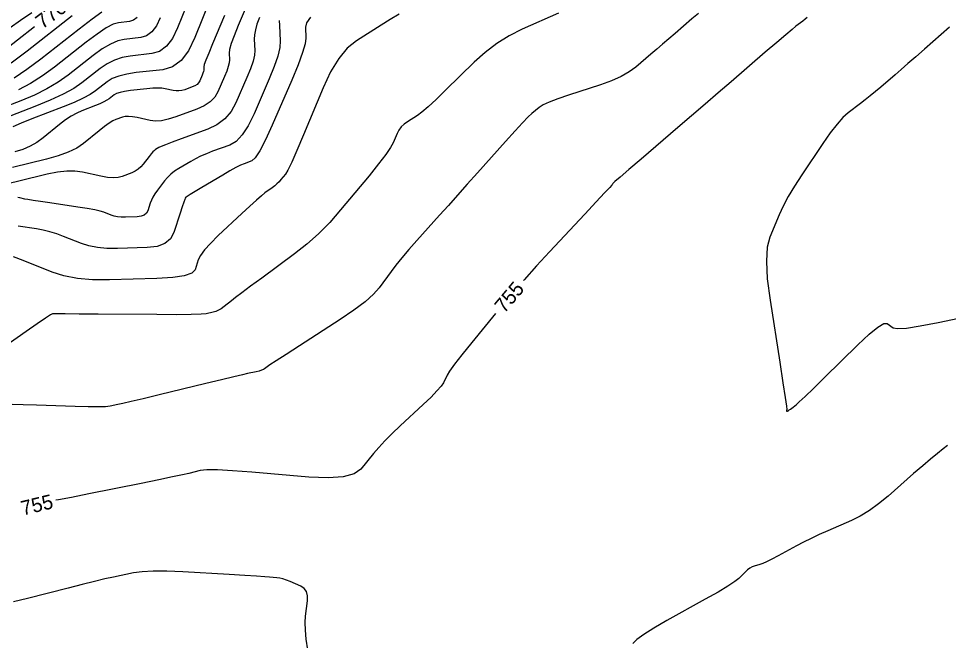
# Model space of a CAD drawing. Extents: x 2079879 to 2092887, y 778083 to 784051.
# Drawn here: x 2084488.3 to 2084668.2, y 781026.5 to 781146.9 of the extents above; entities that cross this region are included whole.
import ezdxf

# ---------------------------------------------------------------- set-up
doc = ezdxf.new("R2010")
doc.units = 0
doc.layers.add('DT_X_Contour_Major', color=7, linetype='Continuous')
doc.layers.add('DT_X_Contour_Minor', color=7, linetype='Continuous')

msp = doc.modelspace()

# ---------------------------------------------------------------- linework, layer by layer
at = {"layer": 'DT_X_Contour_Major'}
for points in [[(2084523.55, 781155.5), (2084523.37, 781155.24), (2084522.43, 781153.48), (2084521.5, 781151.33), (2084519.03, 781145.09), (2084518.03, 781143.02), (2084516.86, 781141.49), (2084515.53, 781140.51), (2084514.04, 781140.07), (2084509.85, 781139.61), (2084508.31, 781139.34), (2084506.83, 781138.84), (2084505.41, 781138.12), (2084504.05, 781137.19), (2084500.49, 781134.4), (2084498.93, 781133.33), (2084496.9, 781132.21), (2084494.4, 781131.05), (2084491.44, 781129.84), (2084482.92, 781126.56)], [(2084538.71, 781146.46), (2084538.73, 781145.51), (2084538.88, 781142.54), (2084538.79, 781141.24), (2084538.4, 781139.59), (2084537.73, 781137.57), (2084536.77, 781135.2), (2084533.82, 781128.39), (2084532.7, 781126.1), (2084531.54, 781124.33), (2084530.35, 781123.09), (2084529.12, 781122.37), (2084525.79, 781121.16), (2084524.59, 781120.69), (2084523.49, 781120.22), (2084522.48, 781119.72), (2084521.57, 781119.22), (2084519.26, 781117.84), (2084518.44, 781117.31), (2084517.7, 781116.73), (2084517.05, 781116.11), (2084516.5, 781115.44), (2084515.12, 781113.62), (2084514.65, 781112.95), (2084514.26, 781112.31), (2084513.95, 781111.71), (2084513.73, 781111.14), (2084513.26, 781109.66), (2084512.99, 781109.17), (2084512.56, 781108.82), (2084511.96, 781108.59), (2084511.19, 781108.5), (2084508.92, 781108.43), (2084508.11, 781108.44), (2084507.38, 781108.5), (2084506.74, 781108.62), (2084506.17, 781108.8), (2084504.79, 781109.36), (2084504.08, 781109.58), (2084502.99, 781109.82), (2084501.53, 781110.08), (2084499.7, 781110.37), (2084494.3, 781111.16), (2084492.49, 781111.43), (2084491.08, 781111.65), (2084490.08, 781111.81), (2084489.5, 781111.92), (2084488.49, 781112.15), (2084488.13, 781112.21)], [(2084640.83, 781147.05), (2084640.42, 781146.73), (2084639.96, 781146.37), (2084638.64, 781145.37), (2084637.9, 781144.77), (2084636.67, 781143.74), (2084634.94, 781142.26), (2084632.71, 781140.34), (2084626.12, 781134.64), (2084623.62, 781132.48), (2084621.08, 781130.28), (2084618.48, 781128.04), (2084615.83, 781125.77), (2084608.69, 781119.65), (2084606.34, 781117.64), (2084604.65, 781116.18), (2084603.63, 781115.29), (2084603.26, 781114.95), (2084603.16, 781114.79), (2084603.12, 781114.74), (2084603.09, 781114.69), (2084603.06, 781114.65), (2084603.03, 781114.61), (2084602.96, 781114.53), (2084602.62, 781114.16), (2084601.64, 781113.12), (2084600.03, 781111.39), (2084597.79, 781108.99), (2084590.96, 781101.7), (2084588.46, 781098.98), (2084586.06, 781096.29), (2084585.94, 781096.16)], [(2084491.32, 781145.24), (2084484.75, 781140.09)], [(2084580.53, 781089.73), (2084575.93, 781084.11), (2084574.04, 781081.77), (2084572.61, 781079.94), (2084571.65, 781078.62), (2084571.15, 781077.82), (2084570.45, 781076.36), (2084570.01, 781075.69), (2084569.21, 781074.76), (2084568.07, 781073.58), (2084566.57, 781072.15), (2084562.1, 781068), (2084560.52, 781066.49), (2084559.14, 781065.1), (2084557.94, 781063.81), (2084556.93, 781062.63), (2084554.5, 781059.62), (2084553.19, 781058.68), (2084551.07, 781058.11), (2084548.14, 781057.91), (2084544.4, 781058.08), (2084533.36, 781059.03), (2084529.63, 781059.32), (2084526.73, 781059.46), (2084524.66, 781059.47), (2084523.42, 781059.34), (2084521.2, 781058.8), (2084520, 781058.53), (2084518.06, 781058.11), (2084515.38, 781057.56), (2084511.96, 781056.86), (2084501.84, 781054.81), (2084498.48, 781054.14), (2084495.97, 781053.67), (2084495.5, 781053.59)], [(2084667.98, 781064.2), (2084667.11, 781063.53), (2084666.02, 781062.67), (2084664.7, 781061.58), (2084663.18, 781060.28), (2084661.43, 781058.76), (2084656.5, 781054.4), (2084654.66, 781052.88), (2084652.87, 781051.59), (2084651.1, 781050.51), (2084649.38, 781049.66), (2084644.81, 781047.69), (2084643.15, 781046.95), (2084641.59, 781046.21), (2084640.11, 781045.48), (2084638.74, 781044.76), (2084635.19, 781042.82), (2084633.98, 781042.18), (2084632.99, 781041.68), (2084632.23, 781041.34), (2084631.7, 781041.15), (2084630.59, 781040.85), (2084630.16, 781040.69), (2084629.73, 781040.45), (2084629.28, 781040.11), (2084628.82, 781039.69), (2084627.58, 781038.44), (2084626.83, 781037.84), (2084625.5, 781036.97), (2084623.59, 781035.82), (2084621.1, 781034.41), (2084613.69, 781030.28), (2084611.19, 781028.84), (2084609.26, 781027.62), (2084607.89, 781026.62), (2084607.08, 781025.83)]]:
    msp.add_lwpolyline(points, dxfattribs=at)
at = {"layer": 'DT_X_Contour_Minor'}
for points in [[(2084533.17, 781151.31), (2084530.74, 781145.51), (2084529.95, 781143.55), (2084529.39, 781142.01), (2084529.07, 781140.89), (2084528.98, 781140.19), (2084529.04, 781138.88), (2084529, 781138.32), (2084528.83, 781137.59), (2084528.54, 781136.71), (2084528.12, 781135.67), (2084526.82, 781132.68), (2084526.21, 781131.63), (2084525.33, 781130.72), (2084524.19, 781129.95), (2084522.78, 781129.32), (2084518.69, 781127.83), (2084517.22, 781127.36), (2084515.91, 781127.09), (2084514.74, 781127.01), (2084513.72, 781127.13), (2084511.19, 781127.69), (2084510.3, 781127.85), (2084509.53, 781127.92), (2084508.88, 781127.89), (2084508.34, 781127.77), (2084507.07, 781127.31), (2084506.51, 781127.04), (2084505.79, 781126.59), (2084504.9, 781125.95), (2084503.85, 781125.12), (2084500.82, 781122.66), (2084499.52, 781121.78), (2084497.89, 781120.98), (2084495.94, 781120.26), (2084493.65, 781119.62), (2084487.11, 781118.04)], [(2084525.45, 781150.93), (2084522.38, 781143.18), (2084521.14, 781140.61), (2084519.69, 781138.72), (2084518.04, 781137.49), (2084516.19, 781136.95), (2084510.99, 781136.39), (2084509.18, 781136.12), (2084507.65, 781135.74), (2084506.38, 781135.24), (2084505.4, 781134.64), (2084503.14, 781132.87), (2084502.11, 781132.17), (2084500.73, 781131.43), (2084498.99, 781130.63), (2084496.89, 781129.78), (2084490.82, 781127.44), (2084488.76, 781126.61), (2084487.14, 781125.91)], [(2084592.69, 781147.93), (2084585.72, 781144.79), (2084583.18, 781143.51), (2084580.78, 781142.02), (2084578.52, 781140.32), (2084576.4, 781138.41), (2084570.94, 781133.04), (2084569.06, 781131.22), (2084567.51, 781129.8), (2084566.3, 781128.76), (2084565.42, 781128.11), (2084563.51, 781126.9), (2084562.85, 781126.42), (2084562.3, 781125.88), (2084561.85, 781125.28), (2084561.51, 781124.62), (2084560.75, 781122.8), (2084560.25, 781121.88), (2084559.29, 781120.52), (2084557.9, 781118.71), (2084556.06, 781116.44), (2084550.56, 781109.8), (2084548.46, 781107.4), (2084546.28, 781105.18), (2084544.01, 781103.15), (2084541.67, 781101.3), (2084535.3, 781096.61), (2084533.15, 781095.02), (2084531.46, 781093.75), (2084530.22, 781092.83), (2084529.45, 781092.23), (2084528.01, 781091.08), (2084527.47, 781090.69), (2084526.94, 781090.38), (2084526.42, 781090.15), (2084525.9, 781090), (2084524.54, 781089.7), (2084523.56, 781089.6), (2084521.65, 781089.55), (2084518.8, 781089.52), (2084515.02, 781089.54), (2084503.69, 781089.62), (2084499.96, 781089.65), (2084497.27, 781089.67), (2084495.63, 781089.69), (2084495.02, 781089.69), (2084494.8, 781089.7), (2084494.42, 781089.48), (2084493.45, 781088.84), (2084491.88, 781087.77), (2084489.72, 781086.26), (2084483.18, 781081.67)], [(2084490.81, 781147.99), (2084488.62, 781146.48), (2084486.63, 781145.06)], [(2084504.4, 781148.13), (2084502.49, 781146.75), (2084500, 781144.83), (2084492.56, 781139), (2084489.88, 781136.99), (2084487.41, 781135.35)], [(2084515.68, 781147), (2084514.92, 781145.43), (2084514.03, 781144.27), (2084513.02, 781143.52), (2084511.89, 781143.19), (2084508.72, 781142.84), (2084507.45, 781142.55), (2084506.02, 781141.94), (2084504.44, 781141), (2084502.7, 781139.73), (2084497.85, 781135.93), (2084495.91, 781134.55), (2084493.74, 781133.26), (2084491.32, 781132.06), (2084488.67, 781130.94), (2084481.28, 781128.09)], [(2084534.86, 781147.05), (2084534.39, 781145.81), (2084534.07, 781144.7), (2084533.89, 781143.71), (2084533.85, 781142.85), (2084533.96, 781140.71), (2084533.89, 781139.78), (2084533.62, 781138.59), (2084533.14, 781137.14), (2084532.44, 781135.43), (2084530.32, 781130.54), (2084529.38, 781128.84), (2084528.16, 781127.43), (2084526.65, 781126.3), (2084524.86, 781125.45), (2084519.7, 781123.56), (2084517.98, 781122.93), (2084516.68, 781122.43), (2084515.82, 781122.09), (2084515.38, 781121.88), (2084514.78, 781121.53), (2084514.53, 781121.34), (2084514.24, 781121.05), (2084513.89, 781120.65), (2084513.5, 781120.15), (2084512.39, 781118.68), (2084511.94, 781118.16), (2084511.41, 781117.71), (2084510.82, 781117.33), (2084510.16, 781117.02), (2084508.29, 781116.28), (2084507.51, 781116.08), (2084506.57, 781116.02), (2084505.47, 781116.1), (2084504.2, 781116.33), (2084500.62, 781117.12), (2084499.18, 781117.32), (2084497.57, 781117.32), (2084495.78, 781117.12), (2084493.81, 781116.72), (2084488.32, 781115.39), (2084486.45, 781114.9)], [(2084498.65, 781147.38), (2084489.91, 781140.53), (2084486.86, 781138.21)], [(2084619.83, 781147.86), (2084618.52, 781146.8), (2084615.26, 781143.97), (2084614.05, 781142.93), (2084612.87, 781141.91), (2084611.73, 781140.93), (2084610.61, 781139.96), (2084607.66, 781137.44), (2084606.41, 781136.52), (2084604.85, 781135.65), (2084602.99, 781134.82), (2084600.83, 781134.05), (2084594.66, 781132.04), (2084592.57, 781131.33), (2084590.93, 781130.7), (2084589.73, 781130.14), (2084588.98, 781129.67), (2084587.58, 781128.5), (2084586.87, 781127.83), (2084585.78, 781126.7), (2084584.31, 781125.12), (2084582.47, 781123.08), (2084577.06, 781117.01), (2084575.08, 781114.79), (2084573.2, 781112.68), (2084571.41, 781110.68), (2084569.71, 781108.78), (2084565.32, 781103.88), (2084563.77, 781102.12), (2084562.42, 781100.53), (2084561.27, 781099.11), (2084560.32, 781097.86), (2084558.04, 781094.73), (2084556.92, 781093.47), (2084555.29, 781092.03), (2084553.13, 781090.4), (2084550.45, 781088.59), (2084542.6, 781083.52), (2084540.01, 781081.84), (2084538.1, 781080.6), (2084536.88, 781079.79), (2084536.36, 781079.43), (2084535.87, 781079.05), (2084535.63, 781078.9), (2084535.28, 781078.76), (2084534.82, 781078.62), (2084534.24, 781078.48), (2084532.54, 781078.11), (2084531.56, 781077.88), (2084529.89, 781077.49), (2084527.53, 781076.92), (2084524.48, 781076.18), (2084515.44, 781073.99), (2084512.4, 781073.25), (2084510.06, 781072.69), (2084508.43, 781072.31), (2084507.5, 781072.11), (2084505.97, 781071.8), (2084505.11, 781071.71), (2084503.7, 781071.67), (2084501.73, 781071.68), (2084499.21, 781071.74), (2084491.73, 781071.98), (2084489.16, 781072.07), (2084487.03, 781072.13)], [(2084561.87, 781147.69), (2084560.18, 781146.69), (2084558.41, 781145.59), (2084553.61, 781142.55), (2084551.86, 781141.12), (2084550.2, 781139.13), (2084548.64, 781136.57), (2084547.17, 781133.45), (2084543.4, 781124.36), (2084542.12, 781121.33), (2084541.11, 781119.05), (2084540.37, 781117.52), (2084539.9, 781116.75), (2084539.02, 781115.68), (2084538.66, 781115.28), (2084538.26, 781114.89), (2084537.81, 781114.5), (2084537.31, 781114.11), (2084535.92, 781113.09), (2084535.25, 781112.55), (2084534.28, 781111.71), (2084533.02, 781110.56), (2084531.46, 781109.11), (2084526.91, 781104.84), (2084525.39, 781103.34), (2084524.24, 781102.07), (2084523.45, 781101.01), (2084523.03, 781100.17), (2084522.4, 781098.22), (2084521.77, 781097.57), (2084520.33, 781097.08), (2084518.08, 781096.74), (2084515.04, 781096.56), (2084505.86, 781096.28), (2084502.58, 781096.29), (2084499.64, 781096.54), (2084497.03, 781097.03), (2084494.76, 781097.76), (2084489.16, 781100.01), (2084487.31, 781100.75)], [(2084528.1, 781147.49), (2084525.8, 781142), (2084525.05, 781140.17), (2084524.52, 781138.82), (2084524.2, 781137.94), (2084524.1, 781137.53), (2084524.12, 781137.06), (2084524.11, 781136.85), (2084524.05, 781136.59), (2084523.94, 781136.28), (2084523.79, 781135.9), (2084523.32, 781134.83), (2084523.1, 781134.45), (2084522.79, 781134.13), (2084522.38, 781133.85), (2084521.87, 781133.62), (2084520.4, 781133.08), (2084519.85, 781132.92), (2084519.29, 781132.84), (2084518.73, 781132.85), (2084518.16, 781132.93), (2084516.65, 781133.27), (2084516, 781133.37), (2084515.2, 781133.4), (2084514.23, 781133.36), (2084513.1, 781133.26), (2084509.89, 781132.92), (2084508.79, 781132.77), (2084507.9, 781132.58), (2084507.22, 781132.35), (2084506.75, 781132.09), (2084505.79, 781131.33), (2084505.35, 781131.04), (2084504.76, 781130.72), (2084504.01, 781130.38), (2084503.12, 781130.01), (2084500.52, 781129.01), (2084499.53, 781128.57), (2084498.47, 781127.97), (2084497.37, 781127.23), (2084496.21, 781126.34), (2084493.05, 781123.77), (2084491.82, 781122.88), (2084490.49, 781122.13), (2084489.07, 781121.54), (2084487.55, 781121.08)], [(2084544.76, 781147.14), (2084543.99, 781146.07), (2084543.75, 781145.19), (2084543.86, 781143.09), (2084543.71, 781141.99), (2084543.21, 781140.27), (2084542.33, 781137.93), (2084541.1, 781134.96), (2084537.32, 781126.24), (2084536.01, 781123.36), (2084534.92, 781121.24), (2084534.04, 781119.88), (2084533.37, 781119.3), (2084531.89, 781118.75), (2084531.21, 781118.46), (2084530.3, 781118), (2084529.14, 781117.36), (2084527.75, 781116.55), (2084523.73, 781114.16), (2084522.41, 781113.37), (2084521.45, 781112.78), (2084520.86, 781112.41), (2084520.63, 781112.25), (2084520.51, 781112.09), (2084520.41, 781111.86), (2084520.22, 781111.3), (2084519.92, 781110.4), (2084519.52, 781109.17), (2084518.32, 781105.45), (2084517.65, 781104.22), (2084516.57, 781103.32), (2084515.05, 781102.76), (2084513.12, 781102.53), (2084507.39, 781102.36), (2084505.34, 781102.36), (2084503.51, 781102.52), (2084501.88, 781102.83), (2084500.47, 781103.28), (2084496.97, 781104.68), (2084495.66, 781105.17), (2084494.34, 781105.57), (2084493.03, 781105.89), (2084491.71, 781106.13), (2084488.19, 781106.64)], [(2084511.2, 781147.04), (2084510.52, 781146.53), (2084509.75, 781146.3), (2084507.58, 781146.07), (2084506.58, 781145.77), (2084505.21, 781145.04), (2084503.46, 781143.87), (2084501.35, 781142.28), (2084495.2, 781137.46), (2084492.89, 781135.77), (2084490.57, 781134.3), (2084488.24, 781133.06)], [(2084668.34, 781145.17), (2084663.55, 781140.96), (2084661.84, 781139.46), (2084660.33, 781138.14), (2084659, 781136.99), (2084657.86, 781136), (2084655.07, 781133.61), (2084654.04, 781132.73), (2084653.04, 781131.91), (2084652.08, 781131.14), (2084651.16, 781130.43), (2084648.74, 781128.59), (2084647.75, 781127.7), (2084646.61, 781126.42), (2084645.31, 781124.74), (2084643.86, 781122.66), (2084639.79, 781116.6), (2084638.37, 781114.41), (2084637.16, 781112.39), (2084636.17, 781110.53), (2084635.39, 781108.84), (2084633.59, 781104.56), (2084633.09, 781102.59), (2084632.93, 781099.9), (2084633.12, 781096.48), (2084633.65, 781092.33), (2084635.53, 781080.31), (2084636.14, 781076.36), (2084636.57, 781073.52), (2084636.82, 781071.78), (2084636.89, 781071.15), (2084636.83, 781070.95), (2084636.81, 781070.89), (2084636.82, 781070.85), (2084636.84, 781070.83), (2084636.89, 781070.83), (2084637.03, 781070.87), (2084637.08, 781070.89), (2084637.11, 781070.9), (2084637.14, 781070.91), (2084637.16, 781070.91), (2084637.19, 781070.93), (2084637.24, 781070.97), (2084637.37, 781071.07), (2084637.58, 781071.22), (2084637.86, 781071.44), (2084638.73, 781072.1), (2084639.31, 781072.62), (2084640.42, 781073.66), (2084642.05, 781075.25), (2084644.21, 781077.36), (2084650.64, 781083.72), (2084652.81, 781085.77), (2084654.48, 781087.14), (2084655.65, 781087.83), (2084656.33, 781087.85), (2084657.47, 781087), (2084658.33, 781086.83), (2084660.07, 781086.94), (2084662.68, 781087.34), (2084666.16, 781088.02), (2084676.62, 781090.23)], [(2084544.23, 781024.63), (2084543.93, 781026.67), (2084543.76, 781028.44), (2084543.71, 781029.93), (2084543.79, 781031.16), (2084544.14, 781034.09), (2084544.16, 781035.09), (2084543.95, 781035.9), (2084543.53, 781036.52), (2084542.87, 781036.95), (2084540.83, 781037.84), (2084540.09, 781038.14), (2084539.41, 781038.37), (2084538.79, 781038.52), (2084538.22, 781038.6), (2084536.8, 781038.73), (2084535.91, 781038.79), (2084534.32, 781038.89), (2084532.02, 781039.03), (2084529.02, 781039.2), (2084520.07, 781039.72), (2084516.95, 781039.86), (2084514.31, 781039.87), (2084512.15, 781039.75), (2084510.47, 781039.51), (2084506.61, 781038.71), (2084504.98, 781038.35), (2084502.97, 781037.88), (2084500.59, 781037.3), (2084497.84, 781036.6), (2084490, 781034.6), (2084487.31, 781033.91)]]:
    msp.add_lwpolyline(points, dxfattribs=at)

# ---------------------------------------------------------------- texts
at = {"layer": 'DT_X_Contour_Major'}
for s, rotation, p in [('770', 37.1724, (2084492.89, 781144.73)), ('755', 49.9008, (2084582.24, 781089.65)), ('755', 13.6147, (2084489.09, 781050.62))]:
    msp.add_text(s, height=2.8, rotation=rotation, dxfattribs=at).set_placement(p)

doc.saveas('drawing.dxf')
